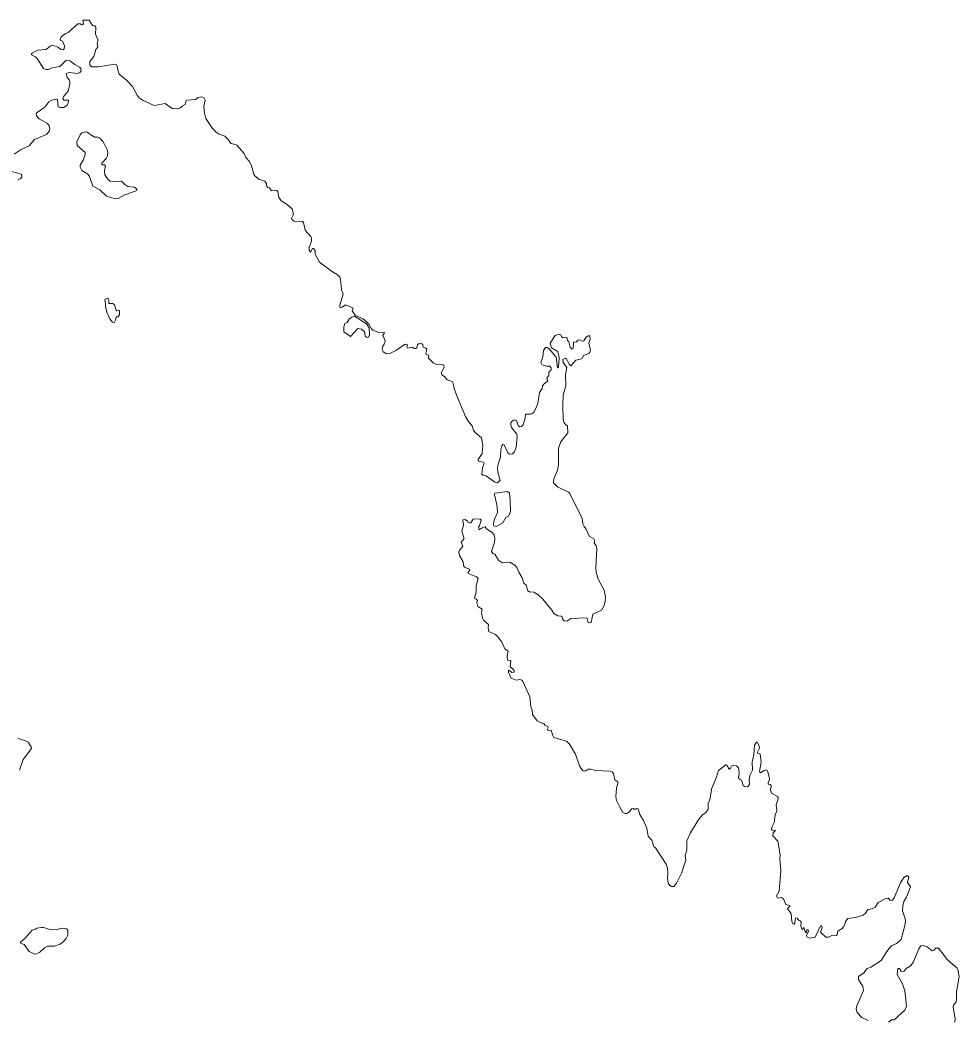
# Model space of a CAD drawing. Extents: x 369010 to 739155, y 6377141 to 6616555.
# Drawn here: x 449782 to 454553, y 6488925 to 6494004 of the extents above; entities that cross this region are included whole.
import ezdxf

# ---------------------------------------------------------------- set-up
doc = ezdxf.new("R2010")
doc.units = 0
doc.header["$LTSCALE"] = 40
doc.layers.add('1', color=7, linetype='Continuous', lineweight=13)

msp = doc.modelspace()

# ---------------------------------------------------------------- linework, layer by layer
at = {"layer": '1'}
for points in [[(450028.88, 6493597.54), (450005.38, 6493597.21), (450000.25, 6493605.65), (450002.73, 6493616.25), (450025.9, 6493642.89), (450035.17, 6493679.14), (450034.51, 6493691.55), (450031.03, 6493700.98), (450020.77, 6493711.91), (450016.63, 6493728.79), (450018.46, 6493732.43), (450031.36, 6493736.9), (450076.22, 6493732.76), (450085.98, 6493737.23), (450092.93, 6493746.5), (450090.45, 6493758.41), (450083.99, 6493765.37), (450060.49, 6493778.28), (450035.83, 6493797.47), (450016.63, 6493800.62), (449983.86, 6493768.68), (449945.3, 6493761.56), (449927.43, 6493753.28), (449914.02, 6493753.28), (449902.11, 6493758.41), (449869.34, 6493809.06), (449860.73, 6493817), (449840.21, 6493826.93), (449839.55, 6493831.24), (449843.68, 6493836.04), (449871.65, 6493851.76), (449914.52, 6493853.58), (449935.04, 6493870.96), (449947.95, 6493875.76), (449973.6, 6493866.49), (449990.65, 6493853.91), (450001.24, 6493852.92), (450007.04, 6493857.22), (450007.86, 6493873.61), (449997.44, 6493897.27), (449989.33, 6493900.75), (449986.18, 6493905.88), (449991.31, 6493918.46), (450012.83, 6493935.5), (450026.56, 6493941.46), (450076.55, 6493985.49), (450087.8, 6493985.49), (450095.58, 6493980.36), (450101.87, 6493980.69), (450104.52, 6493984.49), (450100.71, 6494003.36), (450133.15, 6494004.19), (450150.03, 6493975.89), (450162.94, 6493974.89), (450167.74, 6493965.29), (450164.76, 6493932.52), (450179.66, 6493902.4), (450174.19, 6493884.36), (450177.34, 6493867.81), (450167.08, 6493853.91), (450157.15, 6493818.33), (450136.96, 6493792.67), (450137.29, 6493774.96), (450147.55, 6493766.69), (450178.99, 6493766.69), (450263.57, 6493780.43), (450274.49, 6493775.3), (450280.28, 6493743.85), (450286.07, 6493729.78), (450323.64, 6493698.01), (450353.1, 6493665.9), (450376.61, 6493622.7), (450387.53, 6493608.8), (450408.05, 6493594.73), (450463.16, 6493569.41), (450519.6, 6493579.67), (450555.02, 6493554.35), (450581.83, 6493552.36), (450596.73, 6493557.49), (450605.66, 6493566.76), (450620.39, 6493575.2), (450626.85, 6493595.39), (450629.99, 6493597.21), (450673.02, 6493600.19), (450687.09, 6493610.12), (450702.48, 6493613.27), (450715.39, 6493610.45), (450723.01, 6493596.72), (450716.05, 6493566.1), (450719.2, 6493530.85), (450725.98, 6493503.37), (450759.91, 6493452.56), (450778.28, 6493434.36), (450794.01, 6493423.77), (450822.8, 6493414.83), (450840.18, 6493397.45), (450852.43, 6493376.27), (450876.43, 6493372.46), (450883.54, 6493367.99), (450920.62, 6493326.78)], [(449752.82, 6493322.64), (449788.24, 6493347.14), (449828.62, 6493365.01), (449855.6, 6493397.12), (449916.5, 6493421.78), (449931.57, 6493440.98), (449933.22, 6493450.74), (449930.24, 6493466.47), (449921.97, 6493478.88), (449879.93, 6493501.39), (449865.2, 6493518.1), (449864.21, 6493527.04), (449868.34, 6493534.65), (449907.57, 6493561.3), (449929.08, 6493589.27), (449943.48, 6493597.54), (449969.47, 6493602.18), (449973.27, 6493600.19), (449975.92, 6493563.62), (449984.53, 6493559.48), (450003.73, 6493560.47), (450019.45, 6493569.08), (450027.23, 6493580.99), (450028.88, 6493597.54)], [(450920.62, 6493326.78), (450930.05, 6493305.6), (450947.59, 6493285.07), (450957.52, 6493263.89), (450969.77, 6493221.35), (450975.23, 6493212.58), (450994.76, 6493195.7), (451025.22, 6493186.27), (451034.32, 6493174.52), (451036.47, 6493157.97), (451040.11, 6493152.67), (451050.04, 6493151.01), (451059.97, 6493136.95), (451074.04, 6493140.09), (451087.45, 6493138.6), (451091.75, 6493133.64), (451097.71, 6493103.85), (451108.63, 6493085.64), (451133.95, 6493070.58), (451164.57, 6493044.26), (451169.7, 6493026.56), (451169.04, 6493012.49), (451160.6, 6492996.77), (451165.73, 6492988.99), (451175.49, 6492982.53), (451217.2, 6492980.05), (451221.67, 6492975.91), (451231.6, 6492937.35), (451259.73, 6492904.58), (451263.05, 6492896.97), (451263.71, 6492881.57), (451251.79, 6492850.79), (451250.47, 6492835.4), (451257.91, 6492824.81), (451268.51, 6492843.01), (451273.31, 6492843.34), (451282.24, 6492834.07), (451280.92, 6492814.88), (451303.1, 6492774.33), (451369.13, 6492725.67), (451395.45, 6492710.61), (451407.2, 6492698.03), (451410.51, 6492686.45), (451414.81, 6492635.14), (451423.42, 6492611.8), (451406.7, 6492556.19), (451407.36, 6492544.61), (451418.62, 6492545.27), (451436.49, 6492556.86), (451464.79, 6492546.26), (451475.06, 6492539.81), (451469.93, 6492526.4), (451484.99, 6492505.22), (451523.88, 6492487.01), (451535.3, 6492478.24), (451553.67, 6492459.04), (451567.74, 6492435.21), (451574.85, 6492428.92), (451605.31, 6492417), (451632.28, 6492418), (451632.62, 6492412.21), (451625.5, 6492402.27), (451635.43, 6492380.1), (451636.42, 6492370.83), (451632.95, 6492358.25), (451624.84, 6492347), (451622.02, 6492332.6), (451627.82, 6492317.87), (451643.87, 6492308.93), (451665.05, 6492311.74), (451691.37, 6492325.81), (451734.9, 6492355.6), (451745.32, 6492357.59), (451750.62, 6492350.97), (451748.14, 6492344.51), (451750.62, 6492338.06), (451773.79, 6492343.19), (451783.72, 6492335.25), (451793.32, 6492335.25), (451797.79, 6492338.72), (451801.1, 6492354.78), (451806.73, 6492359.91), (451820.63, 6492360.24), (451828.24, 6492355.77), (451830.23, 6492342.2), (451842.97, 6492339.71), (451848.1, 6492332.27), (451843.3, 6492312.41), (451845.62, 6492304.63), (451859.02, 6492302.48), (451858.2, 6492287.08), (451881.53, 6492263.58), (451898.58, 6492253.65), (451930.36, 6492252.16), (451934.83, 6492248.85), (451936.15, 6492239.92), (451921.59, 6492211.28), (451924.56, 6492202.35), (451939.29, 6492193.41), (451952.37, 6492176.36)], [(449770.86, 6493192.39), (449782.45, 6493197.52), (449790.39, 6493205.63), (449789.07, 6493221.35), (449738.09, 6493234.76)], [(451952.37, 6492176.36), (451977.86, 6492168.42), (451983.48, 6492157.83), (451988.45, 6492132.17), (452004.17, 6492087.16), (452045.55, 6491991), (452060.94, 6491965.68), (452079.15, 6491943.5), (452085.93, 6491921.65), (452093.88, 6491908.25), (452126.64, 6491881.93), (452134.09, 6491843.37), (452129.79, 6491801.66), (452109.93, 6491772.2), (452109.93, 6491765.75), (452116.71, 6491761.61), (452136.91, 6491757.64), (452141.04, 6491752.18), (452131.78, 6491731.16), (452127.64, 6491697.39), (452134.09, 6491692.59), (452150.97, 6491689.12), (452193.67, 6491656.84), (452206.25, 6491654.03), (452220.98, 6491665.62), (452209.73, 6491706.66), (452208.4, 6491727.18), (452211.38, 6491748.37), (452223.3, 6491783.62), (452224.79, 6491821.52), (452229.26, 6491840.55), (452235.71, 6491848.83), (452242.5, 6491846.84), (452260.04, 6491806.46), (452269.47, 6491799.01), (452284.2, 6491801), (452295.13, 6491811.26), (452303.4, 6491833.77), (452307.21, 6491887.56), (452305.39, 6491900.8), (452278.74, 6491934.4), (452275.27, 6491946.64), (452276.1, 6491957.23), (452280.73, 6491965.01), (452291.82, 6491972.63), (452305.06, 6491970.14), (452313, 6491944.16), (452319.46, 6491937.71), (452329.72, 6491939.69), (452337.83, 6491947.3), (452348.59, 6491982.56), (452349.58, 6492001.26), (452376.56, 6492002.75), (452384.67, 6492006.06), (452392.61, 6492011.85), (452399.73, 6492023.6), (452412.14, 6492055.71), (452420.58, 6492112.48), (452434.98, 6492132.17), (452436.63, 6492145.25), (452447.23, 6492157.83), (452463.45, 6492169.25), (452459.31, 6492184.14), (452469.57, 6492198.21), (452468.58, 6492214.59), (452480.49, 6492227.34), (452480.82, 6492237.27), (452473.54, 6492245.71), (452457.49, 6492246.04), (452439.78, 6492250.84), (452433.99, 6492253.65), (452428.19, 6492263.91), (452437.79, 6492292.55), (452441.1, 6492324.98), (452451.36, 6492340.38), (452461.29, 6492341.2), (452472.88, 6492332.93), (452503, 6492294.7), (452506.81, 6492293.87), (452512.1, 6492237.43), (452515.08, 6492236.77), (452517.73, 6492242.73), (452520.54, 6492287.42), (452514.92, 6492320.68), (452481.82, 6492338.72), (452475.69, 6492361.89), (452501.01, 6492401.61), (452519.05, 6492408.89), (452530.31, 6492405.09), (452533.12, 6492396.15), (452540.24, 6492390.36), (452560.76, 6492393.5), (452562.91, 6492376.62), (452570.36, 6492370.17), (452577.48, 6492341.87), (452585.09, 6492331.6), (452591.88, 6492335.91), (452594.03, 6492367.85), (452608.59, 6492369.84), (452616.87, 6492378.44)], [(452616.87, 6492378.44), (452625.47, 6492379.44), (452637.72, 6492373.64), (452646, 6492374.97), (452657.58, 6492391.68), (452668.84, 6492399.3), (452677.44, 6492399.3), (452679.1, 6492383.57), (452671.48, 6492362.39), (452681.08, 6492327.14), (452677.44, 6492316.87), (452671.65, 6492310.75), (452645.5, 6492300.49), (452638.05, 6492285.1), (452629.94, 6492280.63), (452606.61, 6492276.16), (452580.95, 6492248.19), (452572.02, 6492255.97), (452559.11, 6492283.61), (452553.31, 6492287.08), (452539.91, 6492279.31), (452541.73, 6492263.91), (452560.76, 6492238.92), (452553.31, 6492201.35), (452555.63, 6492144.92), (452541.73, 6492102.55), (452540.57, 6492046.11), (452542.39, 6491975.61), (452545.7, 6491961.7), (452555.96, 6491948.3), (452563.24, 6491942.17), (452564.9, 6491907.91), (452529.65, 6491861.41), (452517.73, 6491828.64), (452518.39, 6491743.9), (452513.59, 6491717.58), (452494.23, 6491673.4), (452492.74, 6491652.87), (452512.27, 6491633.51), (452568.71, 6491606.53), (452574.5, 6491600.9), (452638.38, 6491473.8), (452642.19, 6491445.5), (452647.98, 6491431.43), (452658.24, 6491418.52), (452673.97, 6491382.6), (452696.81, 6491368.21), (452700.61, 6491362.08), (452699.29, 6491348.01), (452709.55, 6491333.95), (452712.53, 6491319.71), (452707.07, 6491220.91), (452709.55, 6491199.72), (452719.48, 6491164.47), (452749.44, 6491108.03), (452756.39, 6491072.78), (452755.06, 6491051.6), (452749.44, 6491029.42), (452735.53, 6491005.75), (452693.17, 6490985.73), (452683.9, 6490943.52), (452673.97, 6490941.87), (452669.17, 6490946.34), (452661.22, 6490968.18), (452580.62, 6490963.38), (452559.77, 6490951.14), (452546.53, 6490952.79), (452538.25, 6490961.73), (452536.43, 6490972.82), (452531.8, 6490976.79), (452513.92, 6490978.11), (452493.73, 6490989.37), (452484.63, 6491006.75), (452438.12, 6491062.52), (452413.13, 6491086.52), (452391.95, 6491097.44), (452370.43, 6491099.43), (452362.82, 6491104.89), (452352.89, 6491132.69), (452341.63, 6491143.29), (452333.52, 6491171.59), (452315.98, 6491199.72), (452306.38, 6491222.56), (452295.46, 6491235.47), (452271.3, 6491250.2), (452234.06, 6491246.39), (452213.2, 6491261.12), (452195, 6491290.58), (452184.41, 6491295.05), (452177.62, 6491305.31), (452192.68, 6491350.66), (452194.01, 6491371.68), (452189.54, 6491391.38), (452181.59, 6491400.64), (452152.3, 6491419.02), (452144.52, 6491429.11), (452129.46, 6491424.15), (452114.56, 6491413.88), (452111.42, 6491429.11), (452116.88, 6491434.74)], [(452116.88, 6491434.74), (452125.65, 6491462.87), (452119.53, 6491468), (452091.06, 6491470.65), (452083.94, 6491468.34), (452071.86, 6491450.3), (452067.06, 6491449.47), (452059.28, 6491452.61), (452055.48, 6491459.07), (452043.89, 6491467.01), (452031.31, 6491464.86), (452035.62, 6491435.9), (452026.52, 6491407.1), (452037.44, 6491374.99), (452036.78, 6491366.55), (452023.37, 6491352.48), (452032.31, 6491329.64), (452017.25, 6491312.76), (452011.79, 6491301.18), (452015.26, 6491283.8), (452033.3, 6491251.69), (452034.62, 6491234.15), (452040.75, 6491225.21), (452063.42, 6491214.95), (452066.9, 6491209.49), (452057.63, 6491196.58), (452058.62, 6491193.43), (452100.66, 6491175.39), (452109.6, 6491167.78), (452099.67, 6491132.36), (452100.33, 6491097.77), (452092.88, 6491074.11), (452093.21, 6491063.51), (452100.99, 6491061.86), (452105.79, 6491055.73), (452103.47, 6491045.8), (452107.78, 6491024.95), (452129.79, 6491012.37), (452126.98, 6490990.69), (452131.44, 6490967.52), (452136.58, 6490955.94), (452161.9, 6490933.59), (452160.08, 6490916.21), (452164.55, 6490898.51), (452197.48, 6490882.12), (452209.4, 6490871.86), (452228.1, 6490847.53), (452244.98, 6490810.95), (452262.36, 6490797.55), (452257.56, 6490772.39), (452259.54, 6490752.53), (452272.95, 6490751.21), (452275.27, 6490748.06), (452271.63, 6490717.94), (452286.36, 6490708.67), (452292.15, 6490699.24), (452292.15, 6490690.96), (452281.23, 6490689.64), (452269.47, 6490700.89), (452264.34, 6490699.57), (452264.01, 6490690.96), (452277.75, 6490661.34), (452302.08, 6490650.91), (452321.44, 6490654.72), (452332.37, 6490651.57), (452337.17, 6490644.79), (452372.75, 6490566.5), (452377.22, 6490514.87), (452383.34, 6490500.96), (452386.49, 6490475.97), (452408.66, 6490444.86), (452433.65, 6490432.12), (452443.92, 6490430.13), (452448.05, 6490423.01), (452463.45, 6490415.73), (452464.77, 6490408.61), (452460.96, 6490399.35), (452466.42, 6490395.87), (452480.49, 6490396.53), (452488.27, 6490370.71), (452494.89, 6490358.96), (452547.19, 6490344.73), (452559.44, 6490339.43), (452574.5, 6490325.86), (452603.46, 6490274.56), (452624.81, 6490215.14), (452635.74, 6490196.6), (452642.85, 6490190.81), (452654.11, 6490189.49), (452669.17, 6490199.09), (452681.75, 6490199.09), (452705.74, 6490192.8), (452778.23, 6490189.49), (452790.48, 6490185.68), (452796.77, 6490175.09), (452803.56, 6490144.97), (452818.95, 6490134.7), (452819.94, 6490128.91), (452812, 6490099.95), (452810.01, 6490059.57)], [(449778.81, 6490194.29), (449797.51, 6490248.57), (449840.04, 6490304.35), (449838.39, 6490312.29), (449822.99, 6490335.79), (449806.44, 6490344.23), (449786.91, 6490349.36), (449771.85, 6490356.65)], [(452810.01, 6490059.57), (452812.82, 6490040.04), (452827.39, 6490008.59), (452844.6, 6489979.13), (452856.19, 6489973.34), (452865.45, 6489974.33), (452878.03, 6489981.61), (452888.96, 6489997.67), (452897.23, 6489998.33), (452900.54, 6489995.18), (452910.47, 6489995.18), (452914.94, 6489998.66), (452922.22, 6489997.01), (452930.33, 6489967.88), (452950.52, 6489938.09), (452966.58, 6489899.19), (452973.69, 6489859.14), (452992.23, 6489837.96), (453001.83, 6489806.84), (453011.1, 6489798.73), (453065.05, 6489715.65), (453071.84, 6489696.45), (453073.99, 6489670.8), (453071.51, 6489645.14), (453074.98, 6489619.49), (453083.09, 6489607.91), (453092.69, 6489602.44), (453103.95, 6489603.77), (453116.69, 6489619.16), (453142.67, 6489671.46), (453165.51, 6489737.16), (453161.54, 6489760.67), (453169.65, 6489788.14), (453169.65, 6489834.31), (453189.18, 6489875.53), (453226.75, 6489939.24), (453247.93, 6489965.23), (453266.14, 6489978.47), (453279.05, 6489996.01), (453278.72, 6490024.64), (453286.66, 6490045.5), (453297.09, 6490102.27), (453321.09, 6490157.71), (453330.02, 6490192.13), (453367.92, 6490220.27), (453373.39, 6490218.45), (453384.31, 6490199.42), (453391.59, 6490203.89), (453397.38, 6490214.81), (453407.65, 6490219.44), (453422.71, 6490216.13), (453431.81, 6490205.21), (453434.62, 6490193.62), (453436.28, 6490176.41), (453432.97, 6490154.23), (453437.27, 6490147.45), (453446.87, 6490142.98), (453455.81, 6490115.67), (453467.06, 6490109.38), (453480.14, 6490110.54), (453488.58, 6490121.13), (453487.25, 6490144.3), (453490.07, 6490166.15), (453503.97, 6490194.29), (453501.32, 6490236.66), (453510.92, 6490271.41), (453513.9, 6490320.73), (453523.83, 6490336.45), (453527.97, 6490336.12), (453537.24, 6490316.92), (453538.89, 6490305.34), (453529.29, 6490285.48), (453529.62, 6490279.36), (453540.21, 6490277.37), (453541.87, 6490274.56), (453547.83, 6490234.17), (453538.56, 6490186.34), (453544.35, 6490179.56), (453563.22, 6490192.13), (453576.13, 6490194.95), (453583.25, 6490180.88), (453588.71, 6490157.71), (453589.2, 6490146.29), (453582.58, 6490130.24), (453583.58, 6490122.13), (453592.51, 6490120.64), (453598.31, 6490114.18), (453595.66, 6490092.34), (453600.46, 6490076.94), (453630.91, 6490060.56), (453634.55, 6490054.77), (453634.55, 6490047.48), (453623.96, 6490018.52), (453627.1, 6489989.72), (453617.84, 6489960.76), (453615.52, 6489931.96), (453601.78, 6489904.98), (453600.13, 6489893.07), (453603.11, 6489888.6), (453619.82, 6489887.28)], [(453619.82, 6489887.28), (453608.9, 6489874.86), (453606.58, 6489859.97), (453631.57, 6489833.16), (453643.49, 6489763.15), (453641.83, 6489745.27), (453646.96, 6489682.88), (453638.69, 6489579.27), (453625.45, 6489555.28), (453630.08, 6489544.35), (453651.6, 6489546.67), (453661.2, 6489539.55), (453673.61, 6489511.58), (453691.98, 6489506.78), (453692.64, 6489500.99), (453681.06, 6489490.73), (453699.59, 6489463.59), (453703.57, 6489425.02), (453707.7, 6489413.44), (453715.65, 6489411.78), (453718.96, 6489415.76), (453719.79, 6489437.27), (453724.42, 6489443.23), (453730.71, 6489442.07), (453738.82, 6489429.49), (453745.27, 6489428.17), (453751.23, 6489421.55), (453748.75, 6489403.84), (453751.89, 6489390.76), (453756.69, 6489383.98), (453760, 6489383.98), (453761.82, 6489392.92), (453766.62, 6489393.58), (453769.93, 6489377.52), (453774.73, 6489369.58), (453777.55, 6489370.08), (453778.87, 6489381), (453782.02, 6489383.65), (453786.98, 6489382.32), (453788.14, 6489375.54), (453778.21, 6489354.35), (453779.2, 6489347.4), (453795.26, 6489339.95), (453821.24, 6489345.42), (453848.22, 6489402.51), (453852.36, 6489403.18), (453855.5, 6489401.19), (453856.82, 6489393.58), (453849.21, 6489371.4), (453876.35, 6489345.08), (453888.93, 6489345.42), (453910.12, 6489356.34), (453929.98, 6489354.19), (453934.11, 6489359.32), (453937.42, 6489375.54), (453958.94, 6489389.11), (453966.22, 6489397.38), (453972.68, 6489409.63), (453975.82, 6489425.35), (453988.4, 6489440.42), (454026.96, 6489444.88), (454065.36, 6489457.13), (454077.94, 6489467.06), (454090.02, 6489485.6), (454112.2, 6489490.07), (454127.26, 6489497.18), (454142.32, 6489521.18), (454177.74, 6489539.88), (454191.47, 6489544.02), (454195.28, 6489543.03), (454202.4, 6489532.44), (454214.81, 6489533.1), (454221.59, 6489542.37), (454256.35, 6489621.64), (454272.57, 6489648.62), (454290.11, 6489658.72), (454297.73, 6489652.76), (454290.28, 6489623.96), (454305.67, 6489601.12), (454285.81, 6489549.48), (454272.9, 6489526.48), (454267.44, 6489503.31), (454266.28, 6489480.14), (454280.68, 6489433.96), (454279.69, 6489410.96), (454258.5, 6489334.49), (454252.38, 6489326.22), (454235.33, 6489313.64), (454209.18, 6489301.23), (454188.82, 6489277.72), (454156.55, 6489226.75), (454105.08, 6489193.65), (454085.88, 6489186.37), (454068.67, 6489164.19), (454041.36, 6489144.99), (454042.85, 6489130.43), (454064.37, 6489095.17), (454068.34, 6489073.99), (454033.58, 6488996.37), (454031.1, 6488982.3)], [(454194.29, 6488913.95), (454209.68, 6488924.87), (454223.58, 6488925.53), (454277.37, 6488975.18), (454286.14, 6488995.71), (454277.04, 6489073.33), (454265.95, 6489108.75), (454239.3, 6489155.58), (454241.45, 6489186.37), (454249.56, 6489186.37), (454256.35, 6489182.06), (454257.84, 6489173.13), (454267.77, 6489169.32), (454273.89, 6489172.8), (454283.82, 6489186.7), (454304.68, 6489198.78), (454320.4, 6489216.49), (454348.04, 6489286.99), (454358.3, 6489302.38), (454370.88, 6489304.04), (454391.07, 6489296.76), (454415.73, 6489275.9), (454426.32, 6489280.04), (454433.11, 6489289.31), (454447.84, 6489289.31), (454493.68, 6489230.56), (454543, 6489188.19), (454547.31, 6489181.24), (454552.77, 6489145.82), (454540.52, 6489068.2), (454540.19, 6489025.83), (454537.05, 6489013.41), (454526.78, 6489002.82), (454523.8, 6488992.56), (454534.07, 6488929.01), (454530.92, 6488912.29)], [(454031.1, 6488982.3), (454035.24, 6488962.77), (454058.57, 6488936.79), (454090.68, 6488922.22)]]:
    msp.add_lwpolyline(points, dxfattribs=at)
for points in [[(450114.78, 6493436.18), (450096.74, 6493430.55), (450087.47, 6493421.12), (450071.09, 6493385.87), (450071.75, 6493366.34), (450112.46, 6493330.42), (450112.79, 6493321.15), (450102.53, 6493292.85), (450088.13, 6493266.21), (450087.47, 6493256.61), (450096.24, 6493240.55), (450126.36, 6493220.69), (450134.97, 6493210.1), (450152.02, 6493160.28), (450187.6, 6493141.75), (450221.86, 6493109.31), (450266.21, 6493095.9), (450280.28, 6493097.06), (450311.07, 6493115.1), (450375.28, 6493138.27), (450375.61, 6493146.55), (450361.21, 6493154.32), (450329.11, 6493158.79), (450315.37, 6493168.06), (450297.99, 6493185.94), (450277.8, 6493182.79), (450252.15, 6493183.45), (450239.24, 6493185.94), (450225.83, 6493197.52), (450213.58, 6493218.38), (450211.93, 6493239.56), (450215.57, 6493261.41), (450210.77, 6493269.35), (450200.84, 6493268.85), (450197.2, 6493271.34), (450196.87, 6493276.47), (450219.38, 6493299.97), (450225.83, 6493314.04), (450228.65, 6493332.24), (450224.51, 6493344.16), (450203.98, 6493385.53), (450188.26, 6493403.9), (450178, 6493409.86), (450161.62, 6493409.86), (450141.42, 6493420.12), (450124.38, 6493433.7)], [(450233.78, 6492583.83), (450230.63, 6492591.11), (450226.49, 6492591.45), (450213.25, 6492584.83), (450217.06, 6492562.65), (450215.57, 6492549.24), (450222.85, 6492520.28), (450238.24, 6492485.69), (450251.15, 6492468.64), (450261.08, 6492466.66), (450267.87, 6492479.9), (450270.02, 6492495.95), (450278.79, 6492496.94), (450286.74, 6492505.88), (450287.07, 6492526.4), (450281.61, 6492529.55), (450273.83, 6492527.4), (450271.01, 6492529.55), (450262.41, 6492556.86), (450252.81, 6492564.97), (450233.44, 6492563.64)], [(451517.76, 6492434.38), (451531.99, 6492420.48), (451535.63, 6492397.48), (451545.39, 6492391.35), (451553.01, 6492392.84), (451558.14, 6492405.25), (451556.15, 6492440.51), (451542.75, 6492461.53), (451481.84, 6492499.09), (451468.44, 6492494.96), (451454.2, 6492484.7), (451443.94, 6492468.31), (451432.02, 6492462.68), (451426.89, 6492445.64), (451427.56, 6492419.49), (451461.82, 6492395.99), (451498.72, 6492436.53)], [(452258.55, 6491608.85), (452195, 6491601.24), (452191.52, 6491592.46), (452196.82, 6491579.72), (452206.09, 6491530.73), (452207.25, 6491502.76), (452192.18, 6491469), (452186.89, 6491444.5), (452188.71, 6491435.73), (452200.79, 6491432.26), (452235.88, 6491450.96), (452250.94, 6491477.11), (452264.34, 6491484.22), (452273.61, 6491507.39), (452273.12, 6491565.16), (452268.48, 6491601.24)], [(449935.04, 6489385.3), (449901.11, 6489395.23), (449891.51, 6489395.23), (449868.01, 6489391.26), (449858.08, 6489384.97), (449843.35, 6489381.66), (449808.1, 6489340.95), (449784.6, 6489320.09), (449784.27, 6489314.3), (449802.31, 6489308.18), (449828.95, 6489273.59), (449856.59, 6489259.52), (449864.54, 6489260.18), (449880.59, 6489267.79), (449906.91, 6489290.63), (449922.3, 6489299.24), (449956.89, 6489300.56), (449985.85, 6489309.5), (450003.06, 6489323.07), (450016.3, 6489338.46), (450024.58, 6489355.68), (450024.25, 6489381), (450018.29, 6489387.12), (449994.13, 6489391.59), (449965.33, 6489383.32)]]:
    msp.add_lwpolyline(points, close=True, dxfattribs=at)

doc.saveas('drawing.dxf')
